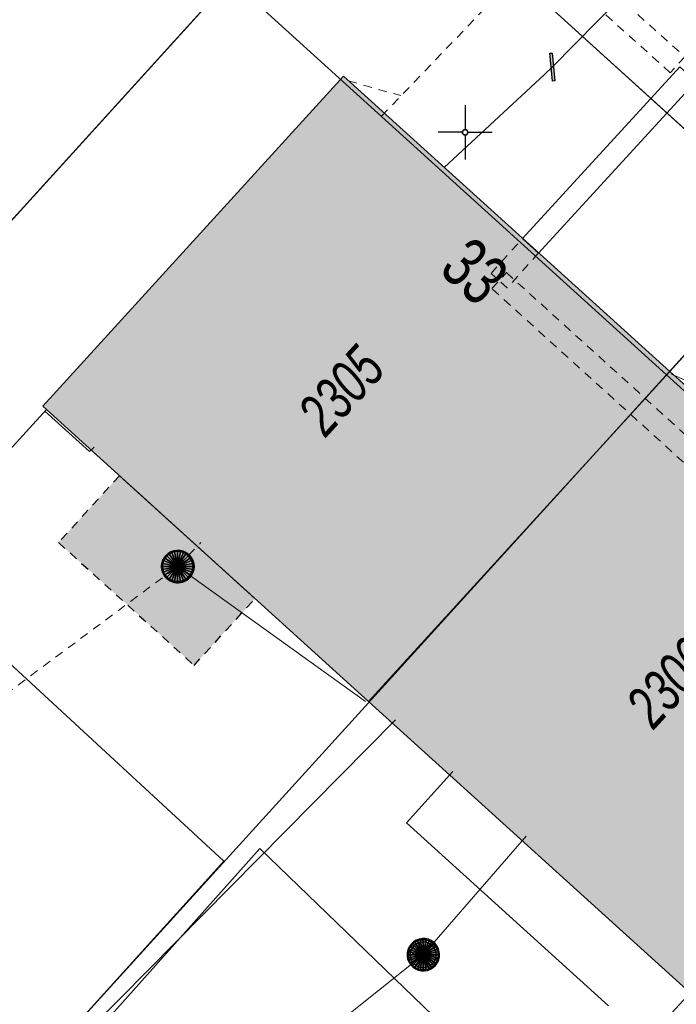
# Model space of a CAD drawing. Header units: metres. Extents: x 2695560 to 2696939, y 1260491 to 1262050.
# Tile 553 of 656: x 2696016 to 2696031, y 1261130 to 1261152. Entities that reach past the tile are written whole.
import ezdxf

# ---------------------------------------------------------------- set-up
doc = ezdxf.new("R2010")
doc.units = ezdxf.units.M
doc.linetypes.add('AUSGEZOGEN', pattern=[0])
doc.linetypes.add('VERDECKT2_S2', pattern=[0.36, 0.2, -0.16])
for name, color, linetype in [('XR$1$AV_Flächen (EO)', 7, 'AUSGEZOGEN'), ('XR$1$AV_Gebäudeflächen (BB)', 7, 'AUSGEZOGEN'), ('XR$1$AV_Gebäudeflächen (EO)', 7, 'AUSGEZOGEN'), ('XR$1$AV_Haus-Nr.', 7, 'AUSGEZOGEN'), ('XR$1$AV_Koordinatennetzpunkte', 7, 'AUSGEZOGEN'), ('XR$1$AV_Linien (BB)', 7, 'AUSGEZOGEN'), ('XR$1$AV_Versicherung-Nr.', 7, 'AUSGEZOGEN'), ('XR$1$AW_LK_Schachtdeckel', 24, 'AUSGEZOGEN'), ('XR$1$Liegenschaftsgrenzen', 7, 'AUSGEZOGEN'), ('XR$1$PFAW', 255, 'AUSGEZOGEN'), ('XR$1$RP_Abstandslinie', 7, 'AUSGEZOGEN'), ('XR$1$WA_LK_Rohrleitungsteil', 171, 'AUSGEZOGEN')]:
    doc.layers.add(name, color=color, linetype=linetype)
for name, color, linetype, lineweight in [('XR$2$ABW-Linie-R-genau', 4, 'AUSGEZOGEN', 18), ('XR$2$ABW-Linie-R-ungenau', 4, 'VERDECKT2_S2', 18), ('XR$2$ABW-Punkt', 6, 'AUSGEZOGEN', 18), ('XR$2$ELE-LinieFlaeche-genau', 1, 'AUSGEZOGEN', 18), ('XR$2$ELE-LinieFlaeche-ungenau', 1, 'VERDECKT2_S2', 18), ('XR$2$KOM-Linie-U-genau', 91, 'AUSGEZOGEN', 18), ('XR$2$WAS-Linie-genau', 5, 'AUSGEZOGEN', 18)]:
    doc.layers.add(name, color=color, linetype=linetype, lineweight=lineweight)
doc.styles.add('ARIAL', font='arial.ttf')

# ---------------------------------------------------------------- blocks, each defined once
blk = doc.blocks.new('BAV2041')
at = {"color": 7, "transparency": 33554687}
for p, q in [((0, 0.5), (0, 0.05)), ((-0.05, 0), (-0.5, 0)), ((0.05, 0), (0.5, 0)), ((0, -0.05), (0, -0.5))]:
    blk.add_line(p, q, dxfattribs=at)
blk.add_circle((0, 0), 0.05, dxfattribs=at)
for start, end in [(90, 270), (270, 90)]:
    blk.add_arc((0, 0), 0.05, start, end, dxfattribs=at)
blk = doc.blocks.new('BAW2090')
at = {"layer": 'XR$1$PFAW', "lineweight": 25, "transparency": 33554687}
blk.add_hatch(color=7, dxfattribs=at).paths.add_polyline_path([(0.5, 0), (0.49, 0.101), (0.459, 0.197), (0.41, 0.286), (0.344, 0.362), (0.264, 0.424), (0.174, 0.469), (0.076, 0.494), (-0.025, 0.499), (-0.125, 0.484), (-0.22, 0.449), (-0.306, 0.395), (-0.379, 0.326), (-0.437, 0.243), (-0.477, 0.15), (-0.497, 0.051), (-0.497, -0.051), (-0.477, -0.15), (-0.437, -0.243), (-0.379, -0.326), (-0.306, -0.395), (-0.22, -0.449), (-0.125, -0.484), (-0.025, -0.499), (0.076, -0.494), (0.174, -0.469), (0.264, -0.424), (0.344, -0.362), (0.41, -0.286), (0.459, -0.197), (0.49, -0.101)])
at = {"lineweight": 25, "transparency": 33554687}
for p, q in [((-0.177, 0.468), (-0.177, -0.468)), ((0.179, 0.467), (0.177, -0.468))]:
    blk.add_line(p, q, dxfattribs=at)
for start, end in [(90, 180), (0, 90), (180, 270), (270, 0)]:
    blk.add_arc((0, 0), 0.5, start, end, dxfattribs=at)
blk = doc.blocks.new('BAW2082')
at = {"layer": 'XR$1$PFAW', "transparency": 33554687}
blk.add_hatch(color=7, dxfattribs=at).paths.add_polyline_path([(0.509, -0.003), (0.499, 0.098), (0.469, 0.194), (0.42, 0.283), (0.354, 0.359), (0.274, 0.421), (0.183, 0.466), (0.085, 0.491), (-0.016, 0.496), (-0.116, 0.481), (-0.211, 0.446), (-0.297, 0.392), (-0.37, 0.323), (-0.428, 0.24), (-0.468, 0.147), (-0.488, 0.047), (-0.488, -0.054), (-0.468, -0.153), (-0.428, -0.246), (-0.37, -0.329), (-0.297, -0.398), (-0.211, -0.452), (-0.116, -0.487), (-0.016, -0.502), (0.085, -0.497), (0.183, -0.472), (0.274, -0.427), (0.354, -0.366), (0.42, -0.289), (0.469, -0.2), (0.499, -0.104)])
at = {"transparency": 33554687}
for start, end in [(91.1948, 268.8052), (268.8052, 91.1948)]:
    blk.add_arc((0.01, 0), 0.5, start, end, dxfattribs=at)
at = {"layer": 'XR$1$PFAW', "transparency": 33554687}
blk.add_circle((0.009, -0.003), 0.5, dxfattribs=at)
blk = doc.blocks.new('BWA2013')
at = {"true_color": 0x000000, "transparency": 33554687}
blk.add_hatch(color=18, dxfattribs=at).paths.add_polyline_path([(-0.291, -0.409), (0.352, 0.357), (0.291, 0.409), (-0.352, -0.357)])
at = {"transparency": 33554687}
blk.add_lwpolyline([(-0.291, -0.409), (-0.352, -0.357), (0.291, 0.409), (0.352, 0.357), (-0.291, -0.409)], close=True, dxfattribs=at)
blk = doc.blocks.new('ABW-OELABSCHEIDER')
at = {"layer": 'XR$2$ABW-Punkt', "linetype": 'AUSGEZOGEN', "lineweight": 25, "transparency": 33554687}
for p, q in [((-100, 283, 2500), (-100, -283, 2500)), ((100, 283, 2500), (100, -283, 2500))]:
    blk.add_line(p, q, dxfattribs=at)
for points in [[(-167, 249, 2500), (0, 0, 2500), (-212, 212, 2500)], [(-167, 249), (0, 0), (-212, 212)], [(-167, 249, 2500), (-167, 249), (-212, 212), (-212, 212, 2500)], [(-115, 277, 2500), (0, 0, 2500), (-167, 249, 2500)], [(-115, 277), (0, 0), (-167, 249)], [(-115, 277, 2500), (-115, 277), (-167, 249), (-167, 249, 2500)], [(-59, 294, 2500), (0, 0, 2500), (-115, 277, 2500)], [(-59, 294), (0, 0), (-115, 277)], [(-59, 294, 2500), (-59, 294), (-115, 277), (-115, 277, 2500)], [(0, 300, 2500), (0, 0, 2500), (-59, 294, 2500)], [(0, 300), (0, 0), (-59, 294)], [(0, 300, 2500), (0, 300), (-59, 294), (-59, 294, 2500)], [(59, 294, 2500), (0, 0, 2500), (0, 300, 2500)], [(59, 294), (0, 0), (0, 300)], [(59, 294, 2500), (59, 294), (0, 300), (0, 300, 2500)], [(115, 277, 2500), (0, 0, 2500), (59, 294, 2500)], [(115, 277), (0, 0), (59, 294)], [(167, 249, 2500), (0, 0, 2500), (115, 277, 2500)], [(167, 249), (0, 0), (115, 277)], [(212, 212, 2500), (0, 0, 2500), (167, 249, 2500)], [(212, 212), (0, 0), (167, 249)], [(115, 277, 2500), (115, 277), (59, 294), (59, 294, 2500)], [(167, 249, 2500), (167, 249), (115, 277), (115, 277, 2500)], [(212, 212, 2500), (212, 212), (167, 249), (167, 249, 2500)], [(-294, 59, 2500), (0, 0, 2500), (-300, 0, 2500)], [(-294, 59), (0, 0), (-300, 0)], [(-294, 59, 2500), (-294, 59), (-300, 0), (-300, 0, 2500)], [(-277, 115, 2500), (0, 0, 2500), (-294, 59, 2500)], [(-277, 115), (0, 0), (-294, 59)], [(-277, 115, 2500), (-277, 115), (-294, 59), (-294, 59, 2500)], [(-249, 167, 2500), (0, 0, 2500), (-277, 115, 2500)], [(-249, 167), (0, 0), (-277, 115)], [(-249, 167, 2500), (-249, 167), (-277, 115), (-277, 115, 2500)], [(-212, 212, 2500), (0, 0, 2500), (-249, 167, 2500)], [(-212, 212), (0, 0), (-249, 167)], [(-212, 212, 2500), (-212, 212), (-249, 167), (-249, 167, 2500)], [(249, 167, 2500), (0, 0, 2500), (212, 212, 2500)], [(249, 167), (0, 0), (212, 212)], [(277, 115, 2500), (0, 0, 2500), (249, 167, 2500)], [(277, 115), (0, 0), (249, 167)], [(294, 59, 2500), (0, 0, 2500), (277, 115, 2500)], [(294, 59), (0, 0), (277, 115)], [(300, 0, 2500), (0, 0, 2500), (294, 59, 2500)], [(300, 0), (0, 0), (294, 59)], [(249, 167, 2500), (249, 167), (212, 212), (212, 212, 2500)], [(277, 115, 2500), (277, 115), (249, 167), (249, 167, 2500)], [(294, 59, 2500), (294, 59), (277, 115), (277, 115, 2500)], [(300, 0, 2500), (300, 0), (294, 59), (294, 59, 2500)], [(-300, 0, 2500), (0, 0, 2500), (-294, -59, 2500)], [(-300, 0), (0, 0), (-294, -59)], [(-300, 0, 2500), (-300, 0), (-294, -59), (-294, -59, 2500)], [(-294, -59, 2500), (0, 0, 2500), (-277, -115, 2500)], [(-294, -59), (0, 0), (-277, -115)], [(-294, -59, 2500), (-294, -59), (-277, -115), (-277, -115, 2500)], [(-277, -115, 2500), (0, 0, 2500), (-249, -167, 2500)], [(-277, -115), (0, 0), (-249, -167)], [(-277, -115, 2500), (-277, -115), (-249, -167), (-249, -167, 2500)], [(-249, -167, 2500), (0, 0, 2500), (-212, -212, 2500)], [(-249, -167), (0, 0), (-212, -212)], [(-249, -167, 2500), (-249, -167), (-212, -212), (-212, -212, 2500)], [(-212, -212, 2500), (0, 0, 2500), (-167, -249, 2500)], [(-212, -212), (0, 0), (-167, -249)], [(-212, -212, 2500), (-212, -212), (-167, -249), (-167, -249, 2500)], [(-167, -249, 2500), (0, 0, 2500), (-115, -277, 2500)], [(-167, -249), (0, 0), (-115, -277)], [(-115, -277, 2500), (0, 0, 2500), (-59, -294, 2500)], [(-115, -277), (0, 0), (-59, -294)], [(-59, -294, 2500), (0, 0, 2500), (0, -300, 2500)], [(-59, -294), (0, 0), (0, -300)], [(0, -300, 2500), (0, 0, 2500), (59, -294, 2500)], [(59, -294, 2500), (0, 0, 2500), (115, -277, 2500)], [(115, -277, 2500), (0, 0, 2500), (167, -249, 2500)], [(167, -249, 2500), (0, 0, 2500), (212, -212, 2500)], [(212, -212, 2500), (0, 0, 2500), (249, -167, 2500)], [(249, -167, 2500), (0, 0, 2500), (277, -115, 2500)], [(277, -115, 2500), (0, 0, 2500), (294, -59, 2500)], [(294, -59, 2500), (0, 0, 2500), (300, 0, 2500)], [(0, -300), (0, 0), (59, -294)], [(59, -294), (0, 0), (115, -277)], [(115, -277), (0, 0), (167, -249)], [(167, -249), (0, 0), (212, -212)], [(212, -212), (0, 0), (249, -167)], [(249, -167), (0, 0), (277, -115)], [(277, -115), (0, 0), (294, -59)], [(294, -59), (0, 0), (300, 0)], [(167, -249, 2500), (167, -249), (212, -212), (212, -212, 2500)], [(212, -212, 2500), (212, -212), (249, -167), (249, -167, 2500)], [(249, -167, 2500), (249, -167), (277, -115), (277, -115, 2500)], [(277, -115, 2500), (277, -115), (294, -59), (294, -59, 2500)], [(294, -59, 2500), (294, -59), (300, 0), (300, 0, 2500)], [(-167, -249, 2500), (-167, -249), (-115, -277), (-115, -277, 2500)], [(-115, -277, 2500), (-115, -277), (-59, -294), (-59, -294, 2500)], [(-59, -294, 2500), (-59, -294), (0, -300), (0, -300, 2500)], [(0, -300, 2500), (0, -300), (59, -294), (59, -294, 2500)], [(59, -294, 2500), (59, -294), (115, -277), (115, -277, 2500)], [(115, -277, 2500), (115, -277), (167, -249), (167, -249, 2500)]]:
    blk.add_3dface(points, dxfattribs=at)
blk = doc.blocks.new('ABW-KONTROLLSCHACHT')
at = {"layer": 'XR$2$ABW-Punkt', "linetype": 'AUSGEZOGEN', "lineweight": 25, "transparency": 33554687}
for points in [[(-247, 247, 2500), (0, 0, 2500), (-291, 194, 2500)], [(-247, 247), (0, 0), (-291, 194)], [(-247, 247, 2500), (-247, 247), (-291, 194), (-291, 194, 2500)], [(-194, 291, 2500), (0, 0, 2500), (-247, 247, 2500)], [(-194, 291), (0, 0), (-247, 247)], [(-194, 291, 2500), (-194, 291), (-247, 247), (-247, 247, 2500)], [(-134, 323, 2500), (0, 0, 2500), (-194, 291, 2500)], [(-134, 323), (0, 0), (-194, 291)], [(-134, 323, 2500), (-134, 323), (-194, 291), (-194, 291, 2500)], [(-68, 343, 2500), (0, 0, 2500), (-134, 323, 2500)], [(-68, 343), (0, 0), (-134, 323)], [(-68, 343, 2500), (-68, 343), (-134, 323), (-134, 323, 2500)], [(0, 350, 2500), (0, 0, 2500), (-68, 343, 2500)], [(0, 350), (0, 0), (-68, 343)], [(0, 350, 2500), (0, 350), (-68, 343), (-68, 343, 2500)], [(68, 343, 2500), (0, 0, 2500), (0, 350, 2500)], [(68, 343), (0, 0), (0, 350)], [(68, 343, 2500), (68, 343), (0, 350), (0, 350, 2500)], [(134, 323, 2500), (0, 0, 2500), (68, 343, 2500)], [(134, 323), (0, 0), (68, 343)], [(194, 291, 2500), (0, 0, 2500), (134, 323, 2500)], [(194, 291), (0, 0), (134, 323)], [(247, 247, 2500), (0, 0, 2500), (194, 291, 2500)], [(247, 247), (0, 0), (194, 291)], [(291, 194, 2500), (0, 0, 2500), (247, 247, 2500)], [(291, 194), (0, 0), (247, 247)], [(134, 323, 2500), (134, 323), (68, 343), (68, 343, 2500)], [(194, 291, 2500), (194, 291), (134, 323), (134, 323, 2500)], [(247, 247, 2500), (247, 247), (194, 291), (194, 291, 2500)], [(291, 194, 2500), (291, 194), (247, 247), (247, 247, 2500)], [(-343, 68, 2500), (0, 0, 2500), (-350, 0, 2500)], [(-343, 68), (0, 0), (-350, 0)], [(-343, 68, 2500), (-343, 68), (-350, 0), (-350, 0, 2500)], [(-350, 0, 2500), (0, 0, 2500), (-343, -68, 2500)], [(-350, 0), (0, 0), (-343, -68)], [(-323, 134, 2500), (0, 0, 2500), (-343, 68, 2500)], [(-323, 134), (0, 0), (-343, 68)], [(-323, 134, 2500), (-323, 134), (-343, 68), (-343, 68, 2500)], [(-343, -68, 2500), (0, 0, 2500), (-323, -134, 2500)], [(-343, -68), (0, 0), (-323, -134)], [(-291, 194, 2500), (0, 0, 2500), (-323, 134, 2500)], [(-291, 194), (0, 0), (-323, 134)], [(-291, 194, 2500), (-291, 194), (-323, 134), (-323, 134, 2500)], [(-323, -134, 2500), (0, 0, 2500), (-291, -194, 2500)], [(-323, -134), (0, 0), (-291, -194)], [(-291, -194, 2500), (0, 0, 2500), (-247, -247, 2500)], [(-291, -194), (0, 0), (-247, -247)], [(-247, -247, 2500), (0, 0, 2500), (-194, -291, 2500)], [(-247, -247), (0, 0), (-194, -291)], [(-194, -291, 2500), (0, 0, 2500), (-134, -323, 2500)], [(-194, -291), (0, 0), (-134, -323)], [(-134, -323, 2500), (0, 0, 2500), (-68, -343, 2500)], [(-134, -323), (0, 0), (-68, -343)], [(-68, -343, 2500), (0, 0, 2500), (0, -350, 2500)], [(-68, -343), (0, 0), (0, -350)], [(323, 134, 2500), (0, 0, 2500), (291, 194, 2500)], [(323, 134), (0, 0), (291, 194)], [(343, 68, 2500), (0, 0, 2500), (323, 134, 2500)], [(343, 68), (0, 0), (323, 134)], [(350, 0, 2500), (0, 0, 2500), (343, 68, 2500)], [(350, 0), (0, 0), (343, 68)], [(0, -350, 2500), (0, 0, 2500), (68, -343, 2500)], [(68, -343, 2500), (0, 0, 2500), (134, -323, 2500)], [(134, -323, 2500), (0, 0, 2500), (194, -291, 2500)], [(194, -291, 2500), (0, 0, 2500), (247, -247, 2500)], [(247, -247, 2500), (0, 0, 2500), (291, -194, 2500)], [(291, -194, 2500), (0, 0, 2500), (323, -134, 2500)], [(323, -134, 2500), (0, 0, 2500), (343, -68, 2500)], [(343, -68, 2500), (0, 0, 2500), (350, 0, 2500)], [(0, -350), (0, 0), (68, -343)], [(68, -343), (0, 0), (134, -323)], [(134, -323), (0, 0), (194, -291)], [(194, -291), (0, 0), (247, -247)], [(247, -247), (0, 0), (291, -194)], [(291, -194), (0, 0), (323, -134)], [(323, -134), (0, 0), (343, -68)], [(343, -68), (0, 0), (350, 0)], [(323, 134, 2500), (323, 134), (291, 194), (291, 194, 2500)], [(343, 68, 2500), (343, 68), (323, 134), (323, 134, 2500)], [(350, 0, 2500), (350, 0), (343, 68), (343, 68, 2500)], [(-350, 0, 2500), (-350, 0), (-343, -68), (-343, -68, 2500)], [(-343, -68, 2500), (-343, -68), (-323, -134), (-323, -134, 2500)], [(-323, -134, 2500), (-323, -134), (-291, -194), (-291, -194, 2500)], [(-291, -194, 2500), (-291, -194), (-247, -247), (-247, -247, 2500)], [(247, -247, 2500), (247, -247), (291, -194), (291, -194, 2500)], [(291, -194, 2500), (291, -194), (323, -134), (323, -134, 2500)], [(323, -134, 2500), (323, -134), (343, -68), (343, -68, 2500)], [(343, -68, 2500), (343, -68), (350, 0), (350, 0, 2500)], [(-247, -247, 2500), (-247, -247), (-194, -291), (-194, -291, 2500)], [(-194, -291, 2500), (-194, -291), (-134, -323), (-134, -323, 2500)], [(-134, -323, 2500), (-134, -323), (-68, -343), (-68, -343, 2500)], [(-68, -343, 2500), (-68, -343), (0, -350), (0, -350, 2500)], [(0, -350, 2500), (0, -350), (68, -343), (68, -343, 2500)], [(68, -343, 2500), (68, -343), (134, -323), (134, -323, 2500)], [(134, -323, 2500), (134, -323), (194, -291), (194, -291, 2500)], [(194, -291, 2500), (194, -291), (247, -247), (247, -247, 2500)]]:
    blk.add_3dface(points, dxfattribs=at)
blk = doc.blocks.new('ABW-DECKEL')
at = {"layer": 'XR$2$ABW-Punkt', "linetype": 'AUSGEZOGEN', "lineweight": 25, "transparency": 33554687}
for points in [[(-247, 247, 2500), (0, 0, 2500), (-291, 194, 2500)], [(-247, 247), (0, 0), (-291, 194)], [(-247, 247, 2500), (-247, 247), (-291, 194), (-291, 194, 2500)], [(-194, 291, 2500), (0, 0, 2500), (-247, 247, 2500)], [(-194, 291), (0, 0), (-247, 247)], [(-194, 291, 2500), (-194, 291), (-247, 247), (-247, 247, 2500)], [(-134, 323, 2500), (0, 0, 2500), (-194, 291, 2500)], [(-134, 323), (0, 0), (-194, 291)], [(-134, 323, 2500), (-134, 323), (-194, 291), (-194, 291, 2500)], [(-68, 343, 2500), (0, 0, 2500), (-134, 323, 2500)], [(-68, 343), (0, 0), (-134, 323)], [(-68, 343, 2500), (-68, 343), (-134, 323), (-134, 323, 2500)], [(0, 350, 2500), (0, 0, 2500), (-68, 343, 2500)], [(0, 350), (0, 0), (-68, 343)], [(0, 350, 2500), (0, 350), (-68, 343), (-68, 343, 2500)], [(68, 343, 2500), (0, 0, 2500), (0, 350, 2500)], [(68, 343), (0, 0), (0, 350)], [(68, 343, 2500), (68, 343), (0, 350), (0, 350, 2500)], [(134, 323, 2500), (0, 0, 2500), (68, 343, 2500)], [(134, 323), (0, 0), (68, 343)], [(194, 291, 2500), (0, 0, 2500), (134, 323, 2500)], [(194, 291), (0, 0), (134, 323)], [(247, 247, 2500), (0, 0, 2500), (194, 291, 2500)], [(247, 247), (0, 0), (194, 291)], [(291, 194, 2500), (0, 0, 2500), (247, 247, 2500)], [(291, 194), (0, 0), (247, 247)], [(134, 323, 2500), (134, 323), (68, 343), (68, 343, 2500)], [(194, 291, 2500), (194, 291), (134, 323), (134, 323, 2500)], [(247, 247, 2500), (247, 247), (194, 291), (194, 291, 2500)], [(291, 194, 2500), (291, 194), (247, 247), (247, 247, 2500)], [(-343, 68, 2500), (0, 0, 2500), (-350, 0, 2500)], [(-343, 68), (0, 0), (-350, 0)], [(-343, 68, 2500), (-343, 68), (-350, 0), (-350, 0, 2500)], [(-350, 0, 2500), (0, 0, 2500), (-343, -68, 2500)], [(-350, 0), (0, 0), (-343, -68)], [(-323, 134, 2500), (0, 0, 2500), (-343, 68, 2500)], [(-323, 134), (0, 0), (-343, 68)], [(-323, 134, 2500), (-323, 134), (-343, 68), (-343, 68, 2500)], [(-343, -68, 2500), (0, 0, 2500), (-323, -134, 2500)], [(-343, -68), (0, 0), (-323, -134)], [(-291, 194, 2500), (0, 0, 2500), (-323, 134, 2500)], [(-291, 194), (0, 0), (-323, 134)], [(-291, 194, 2500), (-291, 194), (-323, 134), (-323, 134, 2500)], [(-323, -134, 2500), (0, 0, 2500), (-291, -194, 2500)], [(-323, -134), (0, 0), (-291, -194)], [(-291, -194, 2500), (0, 0, 2500), (-247, -247, 2500)], [(-291, -194), (0, 0), (-247, -247)], [(-247, -247, 2500), (0, 0, 2500), (-194, -291, 2500)], [(-247, -247), (0, 0), (-194, -291)], [(-194, -291, 2500), (0, 0, 2500), (-134, -323, 2500)], [(-194, -291), (0, 0), (-134, -323)], [(-134, -323, 2500), (0, 0, 2500), (-68, -343, 2500)], [(-134, -323), (0, 0), (-68, -343)], [(-68, -343, 2500), (0, 0, 2500), (0, -350, 2500)], [(-68, -343), (0, 0), (0, -350)], [(323, 134, 2500), (0, 0, 2500), (291, 194, 2500)], [(323, 134), (0, 0), (291, 194)], [(343, 68, 2500), (0, 0, 2500), (323, 134, 2500)], [(343, 68), (0, 0), (323, 134)], [(350, 0, 2500), (0, 0, 2500), (343, 68, 2500)], [(350, 0), (0, 0), (343, 68)], [(0, -350, 2500), (0, 0, 2500), (68, -343, 2500)], [(68, -343, 2500), (0, 0, 2500), (134, -323, 2500)], [(134, -323, 2500), (0, 0, 2500), (194, -291, 2500)], [(194, -291, 2500), (0, 0, 2500), (247, -247, 2500)], [(247, -247, 2500), (0, 0, 2500), (291, -194, 2500)], [(291, -194, 2500), (0, 0, 2500), (323, -134, 2500)], [(323, -134, 2500), (0, 0, 2500), (343, -68, 2500)], [(343, -68, 2500), (0, 0, 2500), (350, 0, 2500)], [(0, -350), (0, 0), (68, -343)], [(68, -343), (0, 0), (134, -323)], [(134, -323), (0, 0), (194, -291)], [(194, -291), (0, 0), (247, -247)], [(247, -247), (0, 0), (291, -194)], [(291, -194), (0, 0), (323, -134)], [(323, -134), (0, 0), (343, -68)], [(343, -68), (0, 0), (350, 0)], [(323, 134, 2500), (323, 134), (291, 194), (291, 194, 2500)], [(343, 68, 2500), (343, 68), (323, 134), (323, 134, 2500)], [(350, 0, 2500), (350, 0), (343, 68), (343, 68, 2500)], [(-350, 0, 2500), (-350, 0), (-343, -68), (-343, -68, 2500)], [(-343, -68, 2500), (-343, -68), (-323, -134), (-323, -134, 2500)], [(-323, -134, 2500), (-323, -134), (-291, -194), (-291, -194, 2500)], [(-291, -194, 2500), (-291, -194), (-247, -247), (-247, -247, 2500)], [(247, -247, 2500), (247, -247), (291, -194), (291, -194, 2500)], [(291, -194, 2500), (291, -194), (323, -134), (323, -134, 2500)], [(323, -134, 2500), (323, -134), (343, -68), (343, -68, 2500)], [(343, -68, 2500), (343, -68), (350, 0), (350, 0, 2500)], [(-247, -247, 2500), (-247, -247), (-194, -291), (-194, -291, 2500)], [(-194, -291, 2500), (-194, -291), (-134, -323), (-134, -323, 2500)], [(-134, -323, 2500), (-134, -323), (-68, -343), (-68, -343, 2500)], [(-68, -343, 2500), (-68, -343), (0, -350), (0, -350, 2500)], [(0, -350, 2500), (0, -350), (68, -343), (68, -343, 2500)], [(68, -343, 2500), (68, -343), (134, -323), (134, -323, 2500)], [(134, -323, 2500), (134, -323), (194, -291), (194, -291, 2500)], [(194, -291, 2500), (194, -291), (247, -247), (247, -247, 2500)]]:
    blk.add_3dface(points, dxfattribs=at)

msp = doc.modelspace()

# ---------------------------------------------------------------- hatches: boundary and pattern name
at = {"layer": 'XR$1$AV_Gebäudeflächen (BB)', "true_color": 0xd2d2d2, "transparency": 33554687}
for points in [[(2696023.738, 1261136.646), (2696030.701, 1261144.278), (2696023.159, 1261151.106), (2696016.208, 1261143.473), (2696016.29, 1261143.399)], [(2696030.701, 1261144.278), (2696023.738, 1261136.646), (2696031.171, 1261129.906), (2696031.275, 1261129.812), (2696038.22, 1261137.471)]]:
    msp.add_hatch(color=254, dxfattribs=at).paths.add_polyline_path(points)
at = {"layer": 'XR$1$AV_Gebäudeflächen (EO)', "true_color": 0xebebeb, "transparency": 33554687}
msp.add_hatch(color=7, dxfattribs=at).paths.add_polyline_path([(2696017.979, 1261141.868), (2696016.571, 1261140.322), (2696019.705, 1261137.481), (2696021.112, 1261139.026)])

# ---------------------------------------------------------------- linework, layer by layer
at = {"layer": 'XR$1$AV_Flächen (EO)', "color": 7, "linetype": 'AUSGEZOGEN', "transparency": 33554687}
msp.add_line((2696021.112, 1261139.026), (2696017.979, 1261141.868), dxfattribs=at)
at = {"layer": 'XR$1$AV_Flächen (EO)', "color": 7, "linetype": 'VERDECKT2_S2', "transparency": 33554687}
msp.add_lwpolyline([(2696017.979, 1261141.868), (2696016.571, 1261140.322), (2696019.705, 1261137.481), (2696021.112, 1261139.026)], dxfattribs=at)
at = {"layer": 'XR$1$AV_Linien (BB)', "color": 7, "linetype": 'AUSGEZOGEN', "transparency": 33554687}
for p, q in [((2696030.701, 1261144.278), (2696033.64, 1261147.53)), ((2696030.701, 1261144.278), (2696023.738, 1261136.646)), ((2696038.22, 1261137.471), (2696030.701, 1261144.278)), ((2696016.29, 1261143.399), (2696023.738, 1261136.646)), ((2696023.738, 1261136.646), (2696031.171, 1261129.906))]:
    msp.add_line(p, q, dxfattribs=at)
for points in [[(2696033.64, 1261147.53), (2696023.56, 1261156.68), (2696014.836, 1261164.577)], [(2696017.943, 1261155.663), (2696020.515, 1261153.322), (2696004.504, 1261135.67), (2696004.592, 1261135.59)], [(2696030.701, 1261144.278), (2696023.159, 1261151.106), (2696016.208, 1261143.473), (2696016.29, 1261143.399)], [(2696016.29, 1261143.399), (2696012.995, 1261139.785), (2696020.393, 1261132.954), (2696014.178, 1261126.09)], [(2696031.171, 1261129.906), (2696029.911, 1261128.529), (2696026.338, 1261128.307), (2696021.222, 1261133.244), (2696011.879, 1261122.765), (2696020.753, 1261113.976), (2696043.312, 1261138.755)]]:
    msp.add_lwpolyline(points, dxfattribs=at)
at = {"layer": 'XR$1$Liegenschaftsgrenzen', "color": 7, "linetype": 'AUSGEZOGEN', "transparency": 33554687}
for p, q in [((2696023.56, 1261156.68), (2696000.84, 1261131.63)), ((2696023.56, 1261156.68), (2696033.64, 1261147.53)), ((2696033.64, 1261147.53), (2696010.45, 1261121.98))]:
    msp.add_line(p, q, dxfattribs=at)
at = {"layer": 'XR$1$RP_Abstandslinie', "color": 7, "linetype": 'AUSGEZOGEN', "transparency": 33554687}
msp.add_lwpolyline([(2696034.4, 1261065.41), (2696070.75, 1261107.81), (2696041.65, 1261134.2), (2696012.02, 1261161.08), (2695982.4, 1261187.96), (2695952.87, 1261214.76)], dxfattribs=at)
at = {"layer": 'XR$2$ABW-Linie-R-genau', "linetype": 'AUSGEZOGEN', "transparency": 33554687}
for p, q in [((2696030.738, 1261144.214), (2696035.045, 1261142.329)), ((2696023.668, 1261136.647), (2696019.323, 1261139.769)), ((2696025.001, 1261130.786), (2696027.38, 1261133.527)), ((2696019.221, 1261126.187), (2696025.001, 1261130.786))]:
    msp.add_line(p, q, dxfattribs=at)
msp.add_lwpolyline([(2696016.254, 1261143.36), (2696017.286, 1261142.426), (2696017.393, 1261142.531)], dxfattribs=at)
at = {"layer": 'XR$2$ABW-Linie-R-ungenau', "linetype": 'VERDECKT2_S2', "transparency": 33554687}
for p, q in [((2696023.272, 1261150.998), (2696024.482, 1261150.659)), ((2696019.323, 1261139.769), (2696019.861, 1261140.32)), ((2696013.615, 1261135.521), (2696019.323, 1261139.769))]:
    msp.add_line(p, q, dxfattribs=at)
msp.add_lwpolyline([(2696024.04, 1261150.185), (2696028.5, 1261154.843), (2696029.506, 1261156.743)], dxfattribs=at)
at = {"layer": 'XR$2$ELE-LinieFlaeche-genau', "linetype": 'AUSGEZOGEN', "transparency": 33554687}
msp.add_lwpolyline([(2696027.299, 1261147.356), (2696030.937, 1261151.327), (2696031.305, 1261150.989), (2696027.667, 1261147.018), (2696027.299, 1261147.356)], close=True, dxfattribs=at)
at = {"layer": 'XR$2$ELE-LinieFlaeche-ungenau', "linetype": 'VERDECKT2_S2', "transparency": 33554687}
msp.add_lwpolyline([(2696018.711, 1261162.634), (2696031.047, 1261151.56), (2696030.713, 1261151.188), (2696030.713, 1261151.188), (2696018.249, 1261162.376)], dxfattribs=at)
for points in [[(2696026.571, 1261146.547), (2696027.297, 1261147.354), (2696027.669, 1261147.02), (2696026.943, 1261146.213), (2696026.571, 1261146.547)], [(2696032.616, 1261140.73), (2696026.589, 1261146.195), (2696026.925, 1261146.565), (2696032.952, 1261141.1), (2696032.616, 1261140.73)]]:
    msp.add_lwpolyline(points, close=True, dxfattribs=at)
at = {"layer": 'XR$2$KOM-Linie-U-genau', "linetype": 'AUSGEZOGEN', "transparency": 33554687}
for p, q in [((2696024.36, 1261136.223), (2696010.06, 1261121.752)), ((2696024.611, 1261133.836), (2696025.686, 1261135.023)), ((2696029.284, 1261129.604), (2696024.611, 1261133.836))]:
    msp.add_line(p, q, dxfattribs=at)
at = {"layer": 'XR$2$WAS-Linie-genau', "linetype": 'AUSGEZOGEN', "transparency": 33554687}
for p, q in [((2696030.786, 1261154.174), (2696027.983, 1261151.317)), ((2696025.484, 1261148.997), (2696027.803, 1261151.15)), ((2696027.803, 1261151.15), (2696027.983, 1261151.317))]:
    msp.add_line(p, q, dxfattribs=at)

# ---------------------------------------------------------------- block references
at = {"layer": 'XR$1$AV_Koordinatennetzpunkte', "color": 7, "linetype": 'AUSGEZOGEN', "lineweight": -3, "transparency": 33554687, "xscale": 1.25, "yscale": 1.25}
msp.add_blockref('BAV2041', (2696025.97, 1261149.81), dxfattribs=at)
at = {"layer": 'XR$1$AW_LK_Schachtdeckel', "color": 24, "linetype": 'AUSGEZOGEN', "lineweight": -3, "transparency": 33554687}
for name, p, xscale, yscale, rotation in [('BAW2082', (2696019.325, 1261139.771), 0.7499999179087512, 0.7499999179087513, 317.847982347), ('BAW2090', (2696025.004, 1261130.788), 0.749999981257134, 0.7499999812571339, 48.95410034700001)]:
    msp.add_blockref(name, p, dxfattribs=dict(at, xscale=xscale, yscale=yscale, rotation=rotation))
at = {"layer": 'XR$1$WA_LK_Rohrleitungsteil', "color": 171, "linetype": 'AUSGEZOGEN', "lineweight": -3, "transparency": 33554687, "xscale": 0.6499999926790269, "yscale": 0.6499999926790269, "rotation": 225.5486426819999}
msp.add_blockref('BWA2013', (2696027.985, 1261151.319), dxfattribs=at)
at = {"layer": 'XR$2$ABW-Punkt', "color": 6, "linetype": 'AUSGEZOGEN', "lineweight": 18, "transparency": 33554687, "xscale": 0.001, "yscale": 0.001, "zscale": 0.001, "rotation": 360}
for name, p in [('ABW-KONTROLLSCHACHT', (2696019.323, 1261139.769)), ('ABW-DECKEL', (2696019.323, 1261139.769)), ('ABW-DECKEL', (2696025.001, 1261130.786)), ('ABW-OELABSCHEIDER', (2696025.001, 1261130.786))]:
    msp.add_blockref(name, p, dxfattribs=at)

# ---------------------------------------------------------------- texts
at = {"layer": 'XR$1$AV_Haus-Nr.', "color": 7, "transparency": 33554687, "insert": (2696026.585, 1261147.031), "char_height": 1.1621, "width": 1.68109, "attachment_point": 2, "rotation": 317.7918, "style": 'ARIAL'}
msp.add_mtext('\\W0.70;33', dxfattribs=at)
at = {"layer": 'XR$1$AV_Versicherung-Nr.', "color": 7, "transparency": 33554687, "char_height": 0.96842, "width": 2.46457, "attachment_point": 5, "style": 'ARIAL'}
for s, insert, rotation in [('\\A1;{\\fArial|i1|b0;\\H0.968418;\\W0.700000;\\C7;2305}\\P', (2696023.105, 1261143.837), 47.6271), ('\\A1;{\\fArial|i1|b0;\\H0.968418;\\W0.700000;\\C7;2306}\\P', (2696030.688, 1261137.079), 47.5578)]:
    msp.add_mtext(s, dxfattribs=dict(at, insert=insert, rotation=rotation))

doc.saveas('drawing.dxf')
